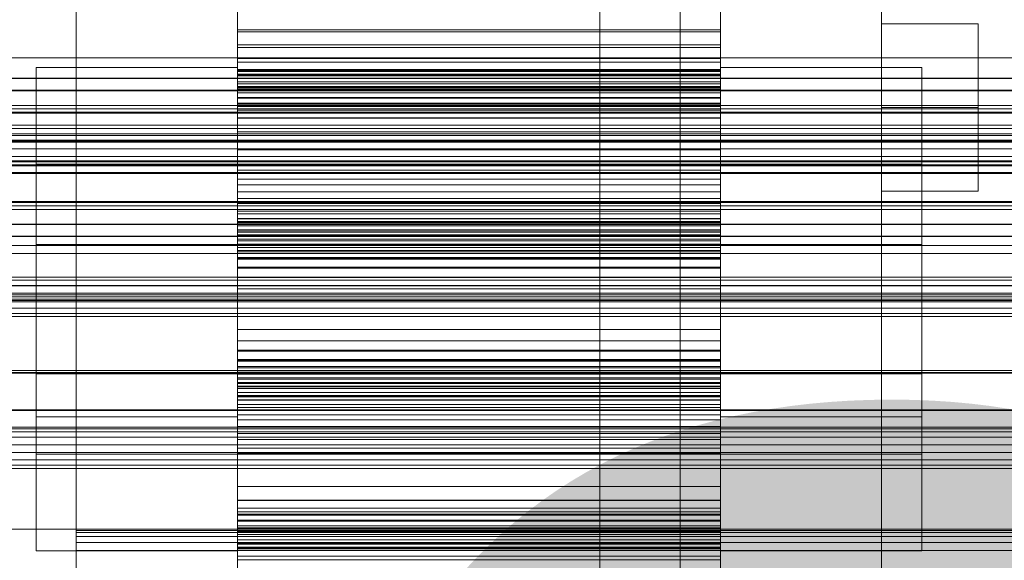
# Model space of a CAD drawing. Header units: millimetres. Extents: x -4395 to 65662, y -65530 to 6847.
# Tile 382 of 656: x 543 to 665, y -33866 to -33799. Entities that reach past the tile are written whole.
import ezdxf

# ---------------------------------------------------------------- set-up
doc = ezdxf.new("R2010")
doc.units = ezdxf.units.MM
for name, color, linetype, lineweight in [('COTAS_O', 1, 'Continuous', 0), ('COTAS_P', 1, 'Continuous', 0), ('frontal_briquetadora', 7, 'Continuous', 0), ('frontal_C01', 7, 'Continuous', 0), ('frontal_C03', 7, 'Continuous', 0), ('frontal_mezcladora', 7, 'Continuous', 0), ('frontal_secador', 7, 'Continuous', 0)]:
    doc.layers.add(name, color=color, linetype=linetype, lineweight=lineweight)
doc.dimstyles.new('R19_100', dxfattribs={"dimtxt": 250, "dimasz": 150, "dimexe": 150, "dimexo": 80, "dimgap": 100, "dimtad": 1, "dimtih": 1, "dimtoh": 1, "dimdsep": 46, "dimcen": 0.09, "dimadec": 0, "dimazin": 0, "dimtfac": 1, "dimtdec": 4, "dimtofl": 0, "dimtmove": 0, "dimatfit": 3, "dimfxl": 1, "dimtolj": 1, "dimtzin": 0, "dimarcsym": 0})

# ---------------------------------------------------------------- blocks, each defined once
blk = doc.blocks.new('DIM_R33_43')
at = {"layer": 'COTAS_O'}
for p, q in [((-1725, -33700), (-1575, -33655)), ((1725, -33700), (1575, -33655)), ((-1725, -34400), (-1725, -33700)), ((-1725, -33700), (1725, -33700)), ((-1725, -33700), (-1575, -33745)), ((1725, -33700), (1575, -33745)), ((1725, -34400), (1725, -33700))]:
    blk.add_line(p, q, dxfattribs=at)
blk.add_text('3450 O', height=250, dxfattribs=at).set_placement((0, -33600))
blk = doc.blocks.new('DIM_R33_44')
at = {"layer": 'COTAS_P'}
for p, q in [((-150, -32200), (550, -32200)), ((550, -32200), (505, -32350)), ((550, -34800), (550, -32200)), ((550, -32200), (595, -32350)), ((550, -34800), (505, -34650)), ((550, -34800), (595, -34650)), ((-150, -34800), (550, -34800))]:
    blk.add_line(p, q, dxfattribs=at)
blk.add_text('2600 P', height=250, rotation=90, dxfattribs=at).set_placement((450, -33500))
blk = doc.blocks.new('DIM_R33_47')
at = {"layer": 'COTAS_O'}
for p, q in [((-650, -34200), (-500, -34155)), ((650, -34200), (500, -34155)), ((-650, -34900), (-650, -34200)), ((-650, -34200), (650, -34200)), ((-650, -34200), (-500, -34245)), ((650, -34200), (500, -34245)), ((650, -34900), (650, -34200))]:
    blk.add_line(p, q, dxfattribs=at)
blk.add_text('1300 O', height=250, dxfattribs=at).set_placement((0, -34100))

msp = doc.modelspace()

# ---------------------------------------------------------------- linework, layer by layer
at = {"layer": 'frontal_briquetadora'}
for p, q in [((570, -33809.593), (570, -33796.798)), ((630, -33809.593), (630, -33796.798)), ((570, -33798.34), (570, -33800.342)), ((570, -33798.37), (570, -33811.324)), ((570, -33800.613), (570, -33798.52)), ((630, -33798.34), (630, -33800.342)), ((630, -33798.37), (630, -33811.324)), ((630, -33800.613), (630, -33798.52)), ((630, -33800.342), (570, -33800.342)), ((570, -33800.342), (570, -33802.206)), ((630, -33800.342), (630, -33802.206)), ((570, -33802.574), (570, -33800.613)), ((630, -33800.613), (570, -33800.613)), ((630, -33802.574), (630, -33800.613)), ((630, -33802.206), (570, -33802.206)), ((570, -33802.206), (570, -33803.919)), ((570, -33804.394), (570, -33802.574)), ((630, -33802.574), (570, -33802.574)), ((630, -33802.206), (630, -33803.919)), ((630, -33804.394), (630, -33802.574)), ((630, -33803.919), (570, -33803.919)), ((570, -33803.919), (570, -33805.465)), ((630, -33803.919), (630, -33805.465)), ((570, -33805.052), (545, -33805.052)), ((545, -33805.052), (545, -33808.19)), ((545, -33807.856), (545, -33805.052)), ((570, -33806.062), (570, -33804.394)), ((630, -33804.394), (570, -33804.394)), ((570, -33808.19), (570, -33805.052)), ((570, -33805.052), (570, -33807.856)), ((570, -33805.321), (570, -33805.294)), ((630, -33805.294), (570, -33805.294)), ((570, -33805.294), (570, -33805.468)), ((570, -33805.522), (570, -33805.321)), ((630, -33805.321), (570, -33805.321)), ((630, -33806.062), (630, -33804.394)), ((655, -33805.052), (630, -33805.052)), ((630, -33808.19), (630, -33805.052)), ((630, -33805.052), (630, -33807.856)), ((630, -33805.321), (630, -33805.294)), ((630, -33805.294), (630, -33805.468)), ((630, -33805.522), (630, -33805.321)), ((655, -33805.052), (655, -33808.19)), ((655, -33807.856), (655, -33805.052)), ((545, -33805.89), (545, -33805.719)), ((545, -33805.719), (545, -33811.357)), ((545, -33811.836), (545, -33805.89)), ((630, -33805.465), (570, -33805.465)), ((570, -33805.465), (570, -33806.814)), ((630, -33805.468), (570, -33805.468)), ((570, -33805.468), (570, -33805.928)), ((570, -33805.884), (570, -33805.522)), ((630, -33805.522), (570, -33805.522)), ((570, -33811.357), (570, -33805.719)), ((570, -33805.719), (570, -33805.89)), ((570, -33806.399), (570, -33805.884)), ((630, -33805.884), (570, -33805.884)), ((570, -33805.89), (570, -33811.836)), ((630, -33805.928), (570, -33805.928)), ((570, -33805.928), (570, -33809.593)), ((570, -33807.562), (570, -33806.062)), ((630, -33806.062), (570, -33806.062)), ((570, -33807.061), (570, -33806.399)), ((630, -33806.399), (570, -33806.399)), ((630, -33805.465), (630, -33806.814)), ((630, -33805.468), (630, -33805.928)), ((630, -33805.884), (630, -33805.522)), ((630, -33811.357), (630, -33805.719)), ((630, -33805.719), (630, -33805.89)), ((630, -33806.399), (630, -33805.884)), ((630, -33805.89), (630, -33811.836)), ((630, -33805.928), (630, -33809.593)), ((630, -33807.562), (630, -33806.062)), ((630, -33807.061), (630, -33806.399)), ((655, -33805.89), (655, -33805.719)), ((655, -33805.719), (655, -33811.357)), ((655, -33811.836), (655, -33805.89)), ((545, -33816.046), (545, -33807.856)), ((630, -33806.814), (570, -33806.814)), ((570, -33806.814), (570, -33807.878)), ((570, -33807.866), (570, -33807.061)), ((630, -33807.061), (570, -33807.061)), ((570, -33807.505), (570, -33807.39)), ((630, -33807.39), (570, -33807.39)), ((570, -33807.39), (570, -33807.477)), ((630, -33807.477), (570, -33807.477)), ((570, -33807.477), (570, -33807.741)), ((570, -33807.908), (570, -33807.505)), ((630, -33807.505), (570, -33807.505)), ((570, -33808.863), (570, -33807.562)), ((630, -33807.562), (570, -33807.562)), ((630, -33807.741), (570, -33807.741)), ((570, -33807.741), (570, -33808.166)), ((570, -33807.856), (570, -33816.046)), ((630, -33806.814), (630, -33807.878)), ((630, -33807.866), (630, -33807.061)), ((630, -33807.505), (630, -33807.39)), ((630, -33807.39), (630, -33807.477)), ((630, -33807.477), (630, -33807.741)), ((630, -33807.908), (630, -33807.505)), ((630, -33808.863), (630, -33807.562)), ((630, -33807.741), (630, -33808.166)), ((630, -33807.856), (630, -33816.046)), ((655, -33816.046), (655, -33807.856)), ((545, -33808.19), (545, -33816.647)), ((570, -33815.269), (570, -33807.866)), ((630, -33807.866), (570, -33807.866)), ((630, -33807.878), (570, -33807.878)), ((570, -33807.878), (570, -33811.298)), ((570, -33811.324), (570, -33807.908)), ((630, -33807.908), (570, -33807.908)), ((630, -33808.166), (570, -33808.166)), ((570, -33808.166), (570, -33808.744)), ((570, -33816.647), (570, -33808.19)), ((630, -33808.744), (570, -33808.744)), ((570, -33808.744), (570, -33809.471)), ((570, -33809.875), (570, -33808.863)), ((630, -33808.863), (570, -33808.863)), ((630, -33815.269), (630, -33807.866)), ((630, -33807.878), (630, -33811.298)), ((630, -33811.324), (630, -33807.908)), ((630, -33808.166), (630, -33808.744)), ((630, -33816.647), (630, -33808.19)), ((630, -33808.744), (630, -33809.471)), ((630, -33809.875), (630, -33808.863)), ((655, -33808.19), (655, -33816.647)), ((630, -33809.471), (570, -33809.471)), ((570, -33809.471), (570, -33810.341)), ((630, -33809.593), (570, -33809.593)), ((570, -33813.044), (570, -33809.875)), ((630, -33809.875), (570, -33809.875)), ((630, -33809.471), (630, -33810.341)), ((630, -33813.044), (630, -33809.875)), ((545, -33811.357), (545, -33821.688)), ((630, -33810.341), (570, -33810.341)), ((570, -33810.341), (570, -33817.787)), ((630, -33811.298), (570, -33811.298)), ((570, -33811.298), (570, -33825.189)), ((630, -33811.324), (570, -33811.324)), ((570, -33821.688), (570, -33811.357)), ((630, -33810.341), (630, -33817.787)), ((630, -33811.298), (630, -33825.189)), ((630, -33821.688), (630, -33811.357)), ((655, -33811.357), (655, -33821.688)), ((545, -33822.381), (545, -33811.836)), ((570, -33811.836), (570, -33822.381)), ((630, -33811.836), (630, -33822.381)), ((655, -33822.381), (655, -33811.836)), ((570, -33827.016), (570, -33813.044)), ((630, -33813.044), (570, -33813.044)), ((630, -33827.016), (630, -33813.044)), ((545, -33828), (545, -33816.046)), ((570, -33817.149), (570, -33815.269)), ((630, -33815.269), (570, -33815.269)), ((570, -33816.046), (570, -33828)), ((630, -33817.149), (630, -33815.269)), ((630, -33816.046), (630, -33828)), ((655, -33828), (655, -33816.046)), ((720, -33817.251), (480, -33817.251)), ((545, -33816.647), (545, -33828.749)), ((545, -33817.051), (655, -33817.051)), ((545, -33818.734), (545, -33817.051)), ((545, -33817.051), (545, -33818.934)), ((545, -33817.554), (545, -33817.451)), ((545, -33817.451), (545, -33820.834)), ((545, -33821.122), (545, -33817.554)), ((570, -33828.749), (570, -33816.647)), ((570, -33818.892), (570, -33817.149)), ((630, -33817.149), (570, -33817.149)), ((630, -33828.749), (630, -33816.647)), ((630, -33818.892), (630, -33817.149)), ((655, -33816.647), (655, -33828.749)), ((655, -33818.734), (655, -33817.051)), ((655, -33817.051), (655, -33818.934)), ((655, -33817.554), (655, -33817.451)), ((655, -33817.451), (655, -33820.834)), ((655, -33821.122), (655, -33817.554)), ((545, -33823.647), (545, -33818.734)), ((630, -33817.787), (570, -33817.787)), ((570, -33817.787), (570, -33819.618)), ((630, -33817.787), (630, -33819.618)), ((655, -33823.647), (655, -33818.734)), ((545, -33818.934), (545, -33824.008)), ((570, -33820.492), (570, -33818.892)), ((630, -33818.892), (570, -33818.892)), ((630, -33819.618), (570, -33819.618)), ((570, -33819.618), (570, -33821.311)), ((630, -33820.492), (630, -33818.892)), ((630, -33819.618), (630, -33821.311)), ((655, -33818.934), (655, -33824.008)), ((545, -33820.834), (545, -33827.033)), ((545, -33827.448), (545, -33821.122)), ((570, -33821.94), (570, -33820.492)), ((630, -33820.492), (570, -33820.492)), ((630, -33821.94), (630, -33820.492)), ((655, -33820.834), (655, -33827.033)), ((655, -33827.448), (655, -33821.122)), ((570, -33821.688), (545, -33821.688)), ((545, -33821.688), (545, -33834.665)), ((545, -33835.434), (545, -33822.381)), ((630, -33821.311), (570, -33821.311)), ((570, -33821.311), (570, -33822.859)), ((570, -33834.665), (570, -33821.688)), ((570, -33823.226), (570, -33821.94)), ((630, -33821.94), (570, -33821.94)), ((570, -33822.381), (570, -33835.434)), ((630, -33821.311), (630, -33822.859)), ((655, -33821.688), (630, -33821.688)), ((630, -33834.665), (630, -33821.688)), ((630, -33823.226), (630, -33821.94)), ((630, -33822.381), (630, -33835.434)), ((655, -33821.688), (655, -33834.665)), ((655, -33835.434), (655, -33822.381)), ((545, -33830.82), (545, -33823.647)), ((630, -33822.859), (570, -33822.859)), ((570, -33822.859), (570, -33824.255)), ((570, -33824.334), (570, -33823.226)), ((630, -33823.226), (570, -33823.226)), ((630, -33822.859), (630, -33824.255)), ((630, -33824.334), (630, -33823.226)), ((655, -33830.82), (655, -33823.647)), ((545, -33824.008), (545, -33831.27)), ((570, -33825.189), (570, -33823.769)), ((630, -33823.769), (570, -33823.769)), ((570, -33823.769), (570, -33823.81)), ((630, -33823.81), (570, -33823.81)), ((570, -33823.81), (570, -33824.153)), ((630, -33824.153), (570, -33824.153)), ((570, -33824.153), (570, -33824.707)), ((630, -33824.255), (570, -33824.255)), ((570, -33824.255), (570, -33825.488)), ((570, -33825.231), (570, -33824.334)), ((630, -33824.334), (570, -33824.334)), ((630, -33824.707), (570, -33824.707)), ((570, -33824.707), (570, -33825.443)), ((630, -33825.189), (630, -33823.769)), ((630, -33823.769), (630, -33823.81)), ((630, -33823.81), (630, -33824.153)), ((630, -33824.153), (630, -33824.707)), ((630, -33824.255), (630, -33825.488)), ((630, -33825.231), (630, -33824.334)), ((630, -33824.707), (630, -33825.443)), ((655, -33824.008), (655, -33831.27)), ((630, -33825.189), (570, -33825.189)), ((570, -33825.828), (570, -33825.231)), ((630, -33825.231), (570, -33825.231)), ((630, -33825.443), (570, -33825.443)), ((570, -33825.443), (570, -33826.344)), ((630, -33825.488), (570, -33825.488)), ((570, -33825.488), (570, -33826.541)), ((570, -33826.988), (570, -33825.828)), ((630, -33825.828), (570, -33825.828)), ((570, -33825.959), (570, -33825.86)), ((630, -33825.86), (570, -33825.86)), ((570, -33825.86), (570, -33827.016)), ((570, -33826.36), (570, -33825.959)), ((630, -33825.959), (570, -33825.959)), ((630, -33825.828), (630, -33825.231)), ((630, -33825.443), (630, -33826.344)), ((630, -33825.488), (630, -33826.541)), ((630, -33826.988), (630, -33825.828)), ((630, -33825.959), (630, -33825.86)), ((630, -33825.86), (630, -33827.016)), ((630, -33826.36), (630, -33825.959)), ((720, -33827.122), (480, -33827.122)), ((545, -33827.033), (655, -33827.033)), ((545, -33827.033), (545, -33834.819)), ((630, -33826.344), (570, -33826.344)), ((570, -33826.344), (570, -33827.402)), ((570, -33826.973), (570, -33826.36)), ((630, -33826.36), (570, -33826.36)), ((630, -33826.541), (570, -33826.541)), ((570, -33826.541), (570, -33827.384)), ((570, -33827.767), (570, -33826.973)), ((630, -33826.973), (570, -33826.973)), ((570, -33841.278), (570, -33826.988)), ((630, -33826.988), (570, -33826.988)), ((630, -33827.016), (570, -33827.016)), ((630, -33827.384), (570, -33827.384)), ((570, -33827.384), (570, -33827.924)), ((630, -33827.402), (570, -33827.402)), ((570, -33827.402), (570, -33828.61)), ((630, -33826.344), (630, -33827.402)), ((630, -33826.973), (630, -33826.36)), ((630, -33826.541), (630, -33827.384)), ((630, -33827.767), (630, -33826.973)), ((630, -33841.278), (630, -33826.988)), ((630, -33827.384), (630, -33827.924)), ((630, -33827.402), (630, -33828.61)), ((655, -33827.033), (655, -33834.819)), ((545, -33835.28), (545, -33827.448)), ((545, -33841.35), (545, -33828)), ((570, -33828.728), (570, -33827.767)), ((630, -33827.767), (570, -33827.767)), ((630, -33827.924), (570, -33827.924)), ((570, -33827.924), (570, -33828.821)), ((570, -33828), (570, -33841.35)), ((630, -33828.61), (570, -33828.61)), ((570, -33828.61), (570, -33829.962)), ((630, -33828.728), (630, -33827.767)), ((630, -33827.924), (630, -33828.821)), ((630, -33828), (630, -33841.35)), ((630, -33828.61), (630, -33829.962)), ((655, -33835.28), (655, -33827.448)), ((655, -33841.35), (655, -33828)), ((545, -33828.749), (545, -33842.1)), ((570, -33829.845), (570, -33828.728)), ((630, -33828.728), (570, -33828.728)), ((570, -33842.1), (570, -33828.749)), ((630, -33828.821), (570, -33828.821)), ((570, -33828.821), (570, -33843.111)), ((570, -33831.112), (570, -33829.845)), ((630, -33829.845), (570, -33829.845)), ((630, -33829.845), (630, -33828.728)), ((630, -33842.1), (630, -33828.749)), ((630, -33828.821), (630, -33843.111)), ((630, -33831.112), (630, -33829.845)), ((655, -33828.749), (655, -33842.1)), ((545, -33838.83), (545, -33830.82)), ((630, -33829.962), (570, -33829.962)), ((570, -33829.962), (570, -33837.577)), ((630, -33829.962), (630, -33837.577)), ((655, -33838.83), (655, -33830.82)), ((545, -33831.27), (545, -33839.28)), ((570, -33832.523), (570, -33831.112)), ((630, -33831.112), (570, -33831.112)), ((630, -33832.523), (630, -33831.112)), ((655, -33831.27), (655, -33839.28)), ((570, -33840.138), (570, -33832.523)), ((630, -33832.523), (570, -33832.523)), ((630, -33840.138), (630, -33832.523)), ((545, -33834.665), (545, -33847.719)), ((570, -33847.719), (570, -33834.665)), ((630, -33847.719), (630, -33834.665)), ((655, -33834.665), (655, -33847.719)), ((545, -33834.819), (545, -33842.651)), ((545, -33843.067), (545, -33835.28)), ((545, -33848.411), (545, -33835.434)), ((570, -33835.434), (570, -33848.411)), ((630, -33835.434), (630, -33848.411)), ((655, -33834.819), (655, -33842.651)), ((655, -33843.067), (655, -33835.28)), ((655, -33848.411), (655, -33835.434)), ((630, -33837.577), (570, -33837.577)), ((570, -33837.577), (570, -33838.988)), ((630, -33837.577), (630, -33838.988)), ((545, -33846.091), (545, -33838.83)), ((545, -33839.28), (545, -33846.452)), ((630, -33838.988), (570, -33838.988)), ((570, -33838.988), (570, -33840.254)), ((630, -33838.988), (630, -33840.254)), ((655, -33846.091), (655, -33838.83)), ((655, -33839.28), (655, -33846.452)), ((570, -33841.49), (570, -33840.138)), ((630, -33840.138), (570, -33840.138)), ((630, -33840.254), (570, -33840.254)), ((570, -33840.254), (570, -33841.371)), ((630, -33841.49), (630, -33840.138)), ((630, -33840.254), (630, -33841.371)), ((545, -33853.452), (545, -33841.35)), ((570, -33842.175), (570, -33841.278)), ((630, -33841.278), (570, -33841.278)), ((570, -33841.35), (570, -33853.452)), ((630, -33841.371), (570, -33841.371)), ((570, -33841.371), (570, -33842.332)), ((570, -33842.697), (570, -33841.49)), ((630, -33841.49), (570, -33841.49)), ((630, -33842.175), (630, -33841.278)), ((630, -33841.35), (630, -33853.452)), ((630, -33841.371), (630, -33842.332)), ((630, -33842.697), (630, -33841.49)), ((655, -33853.452), (655, -33841.35)), ((720, -33842.978), (480, -33842.978)), ((545, -33842.1), (545, -33854.053)), ((545, -33842.651), (545, -33848.978)), ((545, -33843.067), (655, -33843.067)), ((545, -33849.265), (545, -33843.067)), ((570, -33854.053), (570, -33842.1)), ((570, -33842.716), (570, -33842.175)), ((630, -33842.175), (570, -33842.175)), ((630, -33842.332), (570, -33842.332)), ((570, -33842.332), (570, -33843.127)), ((570, -33843.755), (570, -33842.697)), ((630, -33842.697), (570, -33842.697)), ((570, -33843.559), (570, -33842.716)), ((630, -33842.716), (570, -33842.716)), ((570, -33844.24), (570, -33843.083)), ((630, -33843.083), (570, -33843.083)), ((570, -33843.083), (570, -33857.056)), ((630, -33843.111), (570, -33843.111)), ((570, -33843.111), (570, -33844.272)), ((630, -33843.127), (570, -33843.127)), ((570, -33843.127), (570, -33843.74)), ((630, -33854.053), (630, -33842.1)), ((630, -33842.716), (630, -33842.175)), ((630, -33842.332), (630, -33843.127)), ((630, -33843.755), (630, -33842.697)), ((630, -33843.559), (630, -33842.716)), ((630, -33844.24), (630, -33843.083)), ((630, -33843.083), (630, -33857.056)), ((630, -33843.111), (630, -33844.272)), ((630, -33843.127), (630, -33843.74)), ((655, -33842.1), (655, -33854.053)), ((655, -33842.651), (655, -33848.978)), ((655, -33849.265), (655, -33843.067)), ((570, -33844.612), (570, -33843.559)), ((630, -33843.559), (570, -33843.559)), ((630, -33843.74), (570, -33843.74)), ((570, -33843.74), (570, -33844.141)), ((570, -33844.657), (570, -33843.755)), ((630, -33843.755), (570, -33843.755)), ((630, -33844.141), (570, -33844.141)), ((570, -33844.141), (570, -33844.24)), ((630, -33844.24), (570, -33844.24)), ((630, -33844.272), (570, -33844.272)), ((570, -33844.272), (570, -33844.868)), ((630, -33844.612), (630, -33843.559)), ((630, -33843.74), (630, -33844.141)), ((630, -33844.657), (630, -33843.755)), ((630, -33844.141), (630, -33844.24)), ((630, -33844.272), (630, -33844.868)), ((570, -33845.845), (570, -33844.612)), ((630, -33844.612), (570, -33844.612)), ((570, -33845.392), (570, -33844.657)), ((630, -33844.657), (570, -33844.657)), ((630, -33844.868), (570, -33844.868)), ((570, -33844.868), (570, -33845.766)), ((570, -33858.802), (570, -33844.911)), ((630, -33844.911), (570, -33844.911)), ((570, -33844.911), (570, -33846.331)), ((570, -33845.946), (570, -33845.392)), ((630, -33845.392), (570, -33845.392)), ((630, -33845.845), (630, -33844.612)), ((630, -33845.392), (630, -33844.657)), ((630, -33844.868), (630, -33845.766)), ((630, -33858.802), (630, -33844.911)), ((630, -33844.911), (630, -33846.331)), ((630, -33845.946), (630, -33845.392)), ((545, -33851.166), (545, -33846.091)), ((545, -33846.452), (545, -33851.366)), ((630, -33845.766), (570, -33845.766)), ((570, -33845.766), (570, -33846.873)), ((570, -33847.241), (570, -33845.845)), ((630, -33845.845), (570, -33845.845)), ((570, -33846.289), (570, -33845.946)), ((630, -33845.946), (570, -33845.946)), ((570, -33846.331), (570, -33846.289)), ((630, -33846.289), (570, -33846.289)), ((630, -33846.331), (570, -33846.331)), ((630, -33846.873), (570, -33846.873)), ((570, -33846.873), (570, -33848.159)), ((630, -33845.766), (630, -33846.873)), ((630, -33847.241), (630, -33845.845)), ((630, -33846.289), (630, -33845.946)), ((630, -33846.331), (630, -33846.289)), ((630, -33846.873), (630, -33848.159)), ((655, -33851.166), (655, -33846.091)), ((655, -33846.452), (655, -33851.366)), ((545, -33847.719), (545, -33858.263)), ((570, -33848.789), (570, -33847.241)), ((630, -33847.241), (570, -33847.241)), ((570, -33858.263), (570, -33847.719)), ((630, -33848.159), (570, -33848.159)), ((570, -33848.159), (570, -33849.608)), ((630, -33848.789), (630, -33847.241)), ((630, -33858.263), (630, -33847.719)), ((630, -33848.159), (630, -33849.608)), ((655, -33847.719), (655, -33858.263)), ((545, -33858.742), (545, -33848.411)), ((570, -33848.411), (545, -33848.411)), ((545, -33848.978), (545, -33852.546)), ((545, -33852.648), (545, -33849.265)), ((570, -33848.411), (570, -33858.742)), ((570, -33850.481), (570, -33848.789)), ((630, -33848.789), (570, -33848.789)), ((630, -33848.411), (630, -33858.742)), ((655, -33848.411), (630, -33848.411)), ((630, -33850.481), (630, -33848.789)), ((655, -33858.742), (655, -33848.411)), ((655, -33848.978), (655, -33852.546)), ((655, -33852.648), (655, -33849.265)), ((630, -33849.608), (570, -33849.608)), ((570, -33849.608), (570, -33851.207)), ((570, -33852.313), (570, -33850.481)), ((630, -33850.481), (570, -33850.481)), ((630, -33849.608), (630, -33851.207)), ((630, -33852.313), (630, -33850.481)), ((545, -33853.048), (545, -33851.166)), ((545, -33851.366), (545, -33853.048)), ((630, -33851.207), (570, -33851.207)), ((570, -33851.207), (570, -33852.95)), ((630, -33851.207), (630, -33852.95)), ((655, -33853.048), (655, -33851.166)), ((655, -33851.366), (655, -33853.048)), ((720, -33852.848), (480, -33852.848)), ((545, -33852.546), (545, -33852.648)), ((545, -33853.048), (655, -33853.048)), ((570, -33859.759), (570, -33852.313)), ((630, -33852.313), (570, -33852.313)), ((630, -33852.95), (570, -33852.95)), ((570, -33852.95), (570, -33854.831)), ((630, -33859.759), (630, -33852.313)), ((630, -33852.95), (630, -33854.831)), ((655, -33852.546), (655, -33852.648)), ((545, -33861.91), (545, -33853.452)), ((545, -33854.053), (545, -33862.243)), ((570, -33853.452), (570, -33861.91)), ((570, -33862.243), (570, -33854.053)), ((630, -33853.452), (630, -33861.91)), ((630, -33862.243), (630, -33854.053)), ((655, -33861.91), (655, -33853.452)), ((655, -33854.053), (655, -33862.243)), ((630, -33854.831), (570, -33854.831)), ((570, -33854.831), (570, -33862.233)), ((630, -33854.831), (630, -33862.233)), ((630, -33857.056), (570, -33857.056)), ((570, -33857.056), (570, -33860.224)), ((630, -33857.056), (630, -33860.224)), ((545, -33858.263), (545, -33864.21)), ((545, -33864.381), (545, -33858.742)), ((570, -33864.21), (570, -33858.263)), ((570, -33858.742), (570, -33864.381)), ((570, -33871.73), (570, -33858.775)), ((630, -33858.775), (570, -33858.775)), ((570, -33858.775), (570, -33862.191)), ((570, -33862.221), (570, -33858.802)), ((630, -33858.802), (570, -33858.802)), ((630, -33864.21), (630, -33858.263)), ((630, -33858.742), (630, -33864.381)), ((630, -33871.73), (630, -33858.775)), ((630, -33858.775), (630, -33862.191)), ((630, -33862.221), (630, -33858.802)), ((655, -33858.263), (655, -33864.21)), ((655, -33864.381), (655, -33858.742)), ((570, -33860.629), (570, -33859.759)), ((630, -33859.759), (570, -33859.759)), ((630, -33860.224), (570, -33860.224)), ((570, -33860.224), (570, -33861.237)), ((630, -33860.629), (630, -33859.759)), ((630, -33860.224), (630, -33861.237)), ((570, -33864.171), (570, -33860.506)), ((630, -33860.506), (570, -33860.506)), ((570, -33860.506), (570, -33873.301)), ((570, -33861.355), (570, -33860.629)), ((630, -33860.629), (570, -33860.629)), ((630, -33861.237), (570, -33861.237)), ((570, -33861.237), (570, -33862.537)), ((570, -33861.934), (570, -33861.355)), ((630, -33861.355), (570, -33861.355)), ((630, -33864.171), (630, -33860.506)), ((630, -33860.506), (630, -33873.301)), ((630, -33861.355), (630, -33860.629)), ((630, -33861.237), (630, -33862.537)), ((630, -33861.934), (630, -33861.355)), ((545, -33865.047), (545, -33861.91)), ((545, -33862.243), (545, -33865.047)), ((550, -33867.246), (550, -33862.529)), ((750, -33862.529), (550, -33862.529)), ((550, -33863.268), (550, -33862.784)), ((750, -33862.784), (550, -33862.784)), ((550, -33862.784), (550, -33867.398)), ((570, -33861.91), (570, -33865.047)), ((570, -33862.359), (570, -33861.934)), ((630, -33861.934), (570, -33861.934)), ((630, -33862.191), (570, -33862.191)), ((570, -33862.191), (570, -33862.595)), ((570, -33863.285), (570, -33862.221)), ((630, -33862.221), (570, -33862.221)), ((630, -33862.233), (570, -33862.233)), ((570, -33862.233), (570, -33863.039)), ((570, -33865.047), (570, -33862.243)), ((570, -33862.622), (570, -33862.359)), ((630, -33862.359), (570, -33862.359)), ((630, -33862.537), (570, -33862.537)), ((570, -33862.537), (570, -33864.037)), ((630, -33862.595), (570, -33862.595)), ((570, -33862.595), (570, -33862.71)), ((570, -33862.71), (570, -33862.622)), ((630, -33862.622), (570, -33862.622)), ((630, -33862.71), (570, -33862.71)), ((630, -33861.91), (630, -33865.047)), ((630, -33862.359), (630, -33861.934)), ((630, -33862.191), (630, -33862.595)), ((630, -33863.285), (630, -33862.221)), ((630, -33862.233), (630, -33863.039)), ((630, -33865.047), (630, -33862.243)), ((630, -33862.622), (630, -33862.359)), ((630, -33862.537), (630, -33864.037)), ((630, -33862.595), (630, -33862.71)), ((630, -33862.71), (630, -33862.622)), ((655, -33865.047), (655, -33861.91)), ((655, -33862.243), (655, -33865.047)), ((550, -33868.076), (550, -33863.268)), ((750, -33863.268), (550, -33863.268)), ((550, -33864.999), (550, -33864.032)), ((750, -33864.032), (550, -33864.032)), ((550, -33864.032), (550, -33868.532)), ((630, -33863.039), (570, -33863.039)), ((570, -33863.039), (570, -33863.701)), ((570, -33864.634), (570, -33863.285)), ((630, -33863.285), (570, -33863.285)), ((630, -33863.701), (570, -33863.701)), ((570, -33863.701), (570, -33864.215)), ((630, -33864.037), (570, -33864.037)), ((570, -33864.037), (570, -33865.705)), ((630, -33863.039), (630, -33863.701)), ((630, -33864.634), (630, -33863.285)), ((630, -33863.701), (630, -33864.215)), ((630, -33864.037), (630, -33865.705)), ((545, -33864.21), (545, -33864.381)), ((570, -33865.047), (545, -33865.047)), ((550, -33869.887), (550, -33864.999)), ((750, -33864.999), (550, -33864.999)), ((570, -33864.631), (570, -33864.171)), ((630, -33864.171), (570, -33864.171)), ((570, -33864.381), (570, -33864.21)), ((630, -33864.215), (570, -33864.215)), ((570, -33864.215), (570, -33864.577)), ((630, -33864.577), (570, -33864.577)), ((570, -33864.577), (570, -33864.779)), ((570, -33864.805), (570, -33864.631)), ((630, -33864.631), (570, -33864.631)), ((570, -33866.181), (570, -33864.634)), ((630, -33864.779), (570, -33864.779)), ((570, -33864.779), (570, -33864.805)), ((630, -33864.805), (570, -33864.805)), ((630, -33864.631), (630, -33864.171)), ((630, -33864.381), (630, -33864.21)), ((630, -33864.215), (630, -33864.577)), ((630, -33864.577), (630, -33864.779)), ((630, -33864.805), (630, -33864.631)), ((630, -33866.181), (630, -33864.634)), ((630, -33864.779), (630, -33864.805)), ((655, -33865.047), (630, -33865.047)), ((655, -33864.21), (655, -33864.381)), ((630, -33865.705), (570, -33865.705)), ((570, -33865.705), (570, -33867.526)), ((570, -33867.894), (570, -33866.181)), ((630, -33866.181), (570, -33866.181)), ((630, -33865.705), (630, -33867.526)), ((630, -33867.894), (630, -33866.181))]:
    msp.add_line(p, q, dxfattribs=at)
at = {"layer": 'frontal_C01'}
for p, q in [((-1100, -33812.606), (1100, -33812.606)), ((-1100, -33816.606), (1100, -33816.606))]:
    msp.add_line(p, q, dxfattribs=at)
at = {"layer": 'frontal_C03'}
for p, q in [((1516, -33806.372), (-1476, -33806.372)), ((1516, -33806.398), (-1476, -33806.398)), ((1516, -33807.84), (-1476, -33807.84)), ((1516, -33807.916), (-1476, -33807.916)), ((1270, -33809.736), (-1230, -33809.736)), ((-1230, -33810.164), (1270, -33810.164)), ((1516, -33810.58), (-1476, -33810.58)), ((1516, -33810.694), (-1476, -33810.694)), ((1270, -33812.216), (-1230, -33812.216)), ((1270, -33812.602), (-1230, -33812.602)), ((1270, -33813.268), (-1230, -33813.268)), ((1516, -33814.175), (-1476, -33814.175)), ((-1476, -33814.309), (1516, -33814.309)), ((-1230, -33814.2), (1270, -33814.2)), ((1270, -33815.142), (-1230, -33815.142)), ((1270, -33816.074), (-1230, -33816.074)), ((1270, -33816.74), (-1230, -33816.74)), ((1270, -33817.126), (-1230, -33817.126)), ((1516, -33818.077), (-1476, -33818.077)), ((1516, -33818.21), (-1476, -33818.21)), ((1516, -33821.692), (-1476, -33821.692)), ((1516, -33821.805), (-1476, -33821.805)), ((1270, -33822.222), (-1230, -33822.222)), ((1270, -33822.649), (-1230, -33822.649)), ((1516, -33824.469), (-1476, -33824.469)), ((1516, -33824.545), (-1476, -33824.545)), ((1516, -33825.987), (-1476, -33825.987)), ((1516, -33826.014), (-1476, -33826.014)), ((1270, -33831.057), (-1230, -33831.057)), ((1270, -33831.443), (-1230, -33831.443)), ((1270, -33832.109), (-1230, -33832.109)), ((-1230, -33833.041), (1270, -33833.041)), ((1270, -33833.789), (-1230, -33833.789)), ((1270, -33833.983), (-1230, -33833.983)), ((1270, -33834.152), (-1230, -33834.152)), ((1270, -33834.915), (-1230, -33834.915)), ((1270, -33835.581), (-1230, -33835.581)), ((1270, -33835.967), (-1230, -33835.967)), ((1270, -33842.678), (-1230, -33842.678)), ((1270, -33842.92), (-1230, -33842.92)), ((1270, -33847.535), (-1230, -33847.535)), ((1270, -33847.62), (-1230, -33847.62)), ((1270, -33849.898), (-1230, -33849.898)), ((1270, -33850.284), (-1230, -33850.284)), ((1270, -33850.95), (-1230, -33850.95)), ((-1230, -33851.882), (1270, -33851.882)), ((1270, -33852.824), (-1230, -33852.824)), ((1270, -33853.756), (-1230, -33853.756)), ((1270, -33854.422), (-1230, -33854.422)), ((1270, -33854.808), (-1230, -33854.808))]:
    msp.add_line(p, q, dxfattribs=at)
at = {"layer": 'frontal_mezcladora'}
for p, q in [((625, -34725), (625, -33700)), ((650, -34725), (650, -33700)), ((615, -34760), (615, -33730)), ((625, -34725), (625, -33730)), ((650, -34760), (650, -33730)), ((650, -33810), (650, -33799.608)), ((650, -33799.608), (662, -33799.608)), ((662, -33810), (662, -33799.608)), ((650, -33820.392), (650, -33810)), ((662, -33810), (650, -33810)), ((662, -33810), (662, -33820.392)), ((650, -33820.392), (662, -33820.392))]:
    msp.add_line(p, q, dxfattribs=at)
at = {"layer": 'frontal_secador'}
for p, q in [((1360, -33803.853), (-1360, -33803.853)), ((1360, -33813.5), (-1360, -33813.5)), ((1250, -33814.076), (-1250, -33814.076)), ((1360, -33821.784), (-1360, -33821.784)), ((1360, -33828.141), (-1360, -33828.141)), ((1360, -33832.137), (-1360, -33832.137)), ((1360, -33833.5), (-1360, -33833.5)), ((1250, -33833.25), (-1250, -33833.25)), ((1250, -33849.715), (-1250, -33849.715)), ((1250, -33862.349), (-1250, -33862.349))]:
    msp.add_line(p, q, dxfattribs=at)

# ---------------------------------------------------------------- dimensions: what is measured, and where the dimension line sits
at = {"layer": 'COTAS_O'}
for p1, p2, picture, middle in [((-1725, -34400), (1725, -34400), 'DIM_R33_43', (0, -33700)), ((-650, -34900), (650, -34900), 'DIM_R33_47', (0, -34200))]:
    dim = msp.add_aligned_dim(p1=p1, p2=p2, distance=700, text='<> O', dimstyle='R19_100', dxfattribs=at)
    dim.commit()
    dim.dimension.update_dxf_attribs({"geometry": picture, "text_midpoint": middle})
at = {"layer": 'COTAS_P'}
dim = msp.add_aligned_dim(p1=(-150, -34800), p2=(-150, -32200), distance=-700, text='<> P', dimstyle='R19_100', dxfattribs=at)
dim.commit()
dim.dimension.update_dxf_attribs({"geometry": 'DIM_R33_44', "text_midpoint": (550, -33500)})

doc.saveas('drawing.dxf')
